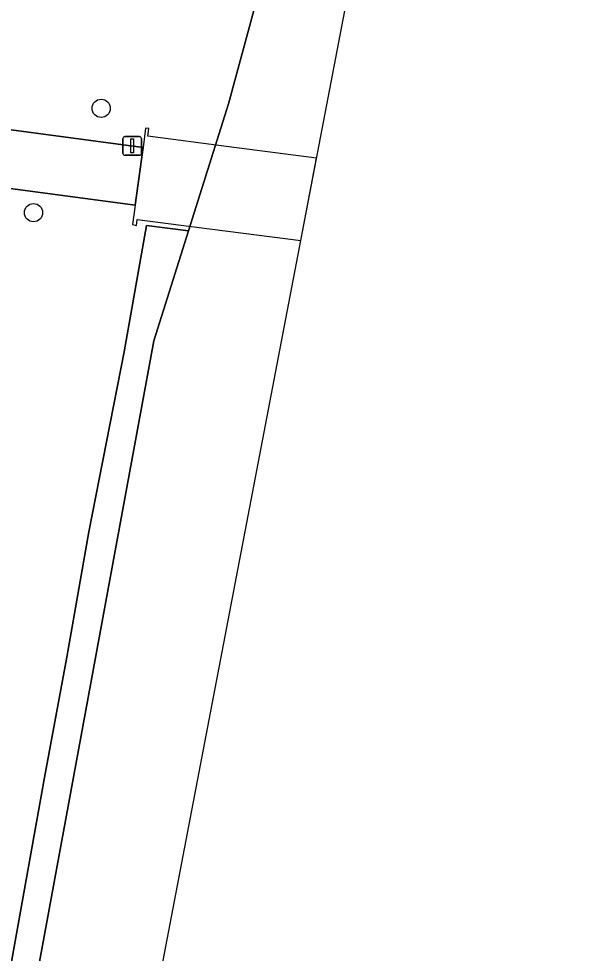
# Model space of a CAD drawing. Extents: x 161848 to 162726, y 385382 to 386521.
# Drawn here: x 162226.5 to 162257.4, y 386036 to 386086.1 of the extents above; entities that cross this region are included whole.
import ezdxf

# ---------------------------------------------------------------- set-up
doc = ezdxf.new("R2010")
doc.units = 0
for name, color, linetype in [('IMGEO_Boom', 7, 'Continuous'), ('IMGEO_Dek', 7, 'Continuous'), ('IMGEO_Groenvoorziening', 7, 'Continuous'), ('IMGEO_Lichtmast', 7, 'Continuous'), ('IMGEO_Voetpad_gesloten', 7, 'Continuous'), ('IMGEO_Voetpad_open', 7, 'Continuous'), ('IMGEO_Waterloop', 7, 'Continuous')]:
    doc.layers.add(name, color=color, linetype=linetype)

msp = doc.modelspace()

# ---------------------------------------------------------------- linework, layer by layer
at = {"layer": 'IMGEO_Boom'}
for centre in [(162230.933, 386081.295), (162227.299, 386075.699)]:
    msp.add_circle(centre, 0.489, dxfattribs=at)
at = {"layer": 'IMGEO_Dek'}
msp.add_lwpolyline([(162241.641, 386074.204), (162242.488, 386078.625), (162237.784, 386079.234), (162233.429, 386079.798), (162233.487, 386080.216), (162233.317, 386080.236), (162233.175, 386079.194), (162232.755, 386076.102), (162232.613, 386075.061), (162232.823, 386075.02), (162232.864, 386075.33), (162236.881, 386074.815)], close=True, dxfattribs=at)
at = {"layer": 'IMGEO_Groenvoorziening'}
for points in [[(162235.616, 386074.721), (162237.763, 386081.533), (162245.111, 386108.629), (162248.457, 386120.756), (162251.837, 386130.935), (162248.178, 386132.1), (162246.661, 386127.556), (162238.669, 386128.477), (162235.484, 386145.764), (162228.5, 386146.352)], [(162226.414, 386144.54), (162226.204, 386141.356), (162222.201, 386080.668), (162233.175, 386079.194), (162232.755, 386076.102), (162221.342, 386077.623), (162216.757, 386056.332), (162218.66, 386055.668), (162223.928, 386053.828), (162222.024, 386037.262), (162214.811, 386037.796), (162212.322, 386037.98), (162202.458, 386000), (162196.057, 385976.295)], [(162223.048, 386010.758), (162233.759, 386068.829), (162235.616, 386074.721), (162233.368, 386075.013), (162232.162, 386068.24), (162230.26, 386058.581), (162229.097, 386051.86), (162227.892, 386045.413), (162225.927, 386034.422), (162225.356, 386031.844), (162224.125, 386025.11), (162222.771, 386017.779), (162222.044, 386013.221), (162221.153, 386008.829), (162219.402, 386002.62), (162217.487, 385997.567), (162216.1, 385994.001)], [(162216.1, 385994.001), (162217.487, 385997.567), (162219.402, 386002.62), (162221.153, 386008.829), (162222.044, 386013.221), (162222.771, 386017.779), (162224.125, 386025.11), (162225.356, 386031.844), (162225.927, 386034.422), (162227.892, 386045.413), (162229.097, 386051.86), (162230.26, 386058.581), (162232.162, 386068.24), (162233.368, 386075.013), (162235.616, 386074.721)]]:
    msp.add_lwpolyline(points, dxfattribs=at)
at = {"layer": 'IMGEO_Lichtmast'}
for p, q in [((162232.099, 386078.882), (162232.099, 386079.682)), ((162232.099, 386079.682), (162232.099, 386078.882)), ((162232.199, 386079.782), (162232.989, 386079.782)), ((162232.989, 386079.782), (162232.199, 386079.782)), ((162233.089, 386079.682), (162233.089, 386078.882)), ((162233.089, 386078.882), (162233.089, 386079.682)), ((162232.989, 386078.782), (162232.199, 386078.782)), ((162232.199, 386078.782), (162232.989, 386078.782))]:
    msp.add_line(p, q, dxfattribs=at)
msp.add_lwpolyline([(162232.519, 386079.657), (162232.669, 386079.657), (162232.669, 386078.907), (162232.519, 386078.907), (162232.519, 386079.657)], dxfattribs=at)
for centre, start, end in [((162232.199, 386079.682), 90, 180), ((162232.199, 386079.682), 90, 180), ((162232.989, 386079.682), 0, 90), ((162232.989, 386079.682), 360, 90), ((162232.199, 386078.882), 180, 270), ((162232.199, 386078.882), 180, 270), ((162232.989, 386078.882), 270, 0), ((162232.989, 386078.882), 270, 0)]:
    msp.add_arc(centre, 0.1, start, end, dxfattribs=at)
at = {"layer": 'IMGEO_Voetpad_gesloten'}
msp.add_lwpolyline([(162241.641, 386074.204), (162242.488, 386078.625), (162237.784, 386079.234), (162233.429, 386079.798), (162233.487, 386080.216), (162233.317, 386080.236), (162233.175, 386079.194), (162232.755, 386076.102), (162232.613, 386075.061), (162232.823, 386075.02), (162232.864, 386075.33), (162236.881, 386074.815)], close=True, dxfattribs=at)
at = {"layer": 'IMGEO_Voetpad_open'}
msp.add_lwpolyline([(162151.403, 386087.047), (162161.432, 386085.709), (162170.296, 386084.534), (162173.908, 386084.055), (162184.201, 386082.724), (162206.441, 386079.672), (162207.428, 386079.536), (162217.192, 386078.196), (162221.342, 386077.623), (162232.755, 386076.102), (162233.175, 386079.194), (162222.201, 386080.668), (162218.452, 386081.31), (162217.383, 386081.342), (162205.243, 386082.988), (162203.753, 386083.19), (162187.545, 386085.387), (162186.306, 386085.555), (162177.364, 386086.767)], dxfattribs=at)
at = {"layer": 'IMGEO_Waterloop'}
msp.add_lwpolyline([(162185.634, 385747.206), (162184.092, 385763.907), (162189.267, 385800.646), (162221.198, 385967.424), (162240.838, 386070.008), (162248.633, 386110.719), (162257.434, 386139.912), (162255.327, 386140.184), (162254.859, 386140.036), (162251.837, 386130.935), (162248.457, 386120.756), (162245.111, 386108.629), (162237.763, 386081.533), (162235.616, 386074.721), (162233.759, 386068.829), (162223.048, 386010.758)], dxfattribs=at)

doc.saveas('drawing.dxf')
